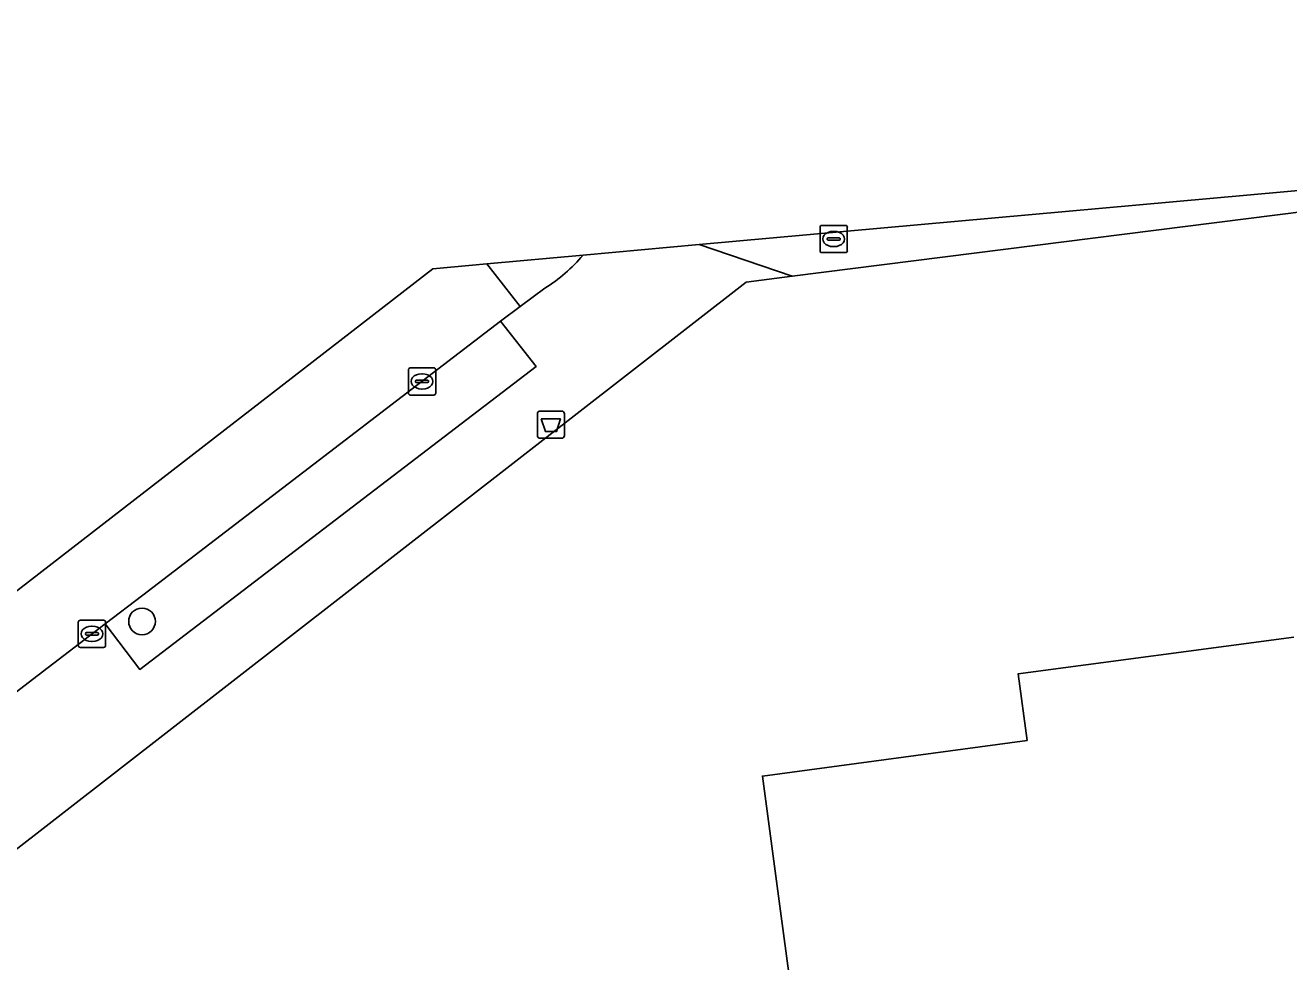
# Model space of a CAD drawing. Extents: x 163426 to 164192, y 380329 to 381641.
# Drawn here: x 163453.01 to 163499.34, y 380939.69 to 380974.03 of the extents above; entities that cross this region are included whole.
import ezdxf

# ---------------------------------------------------------------- set-up
doc = ezdxf.new("R2010")
doc.units = 0
for name, color, linetype in [('IMGEO_Afvalbak', 7, 'Continuous'), ('IMGEO_Boom', 7, 'Continuous'), ('IMGEO_Erf', 7, 'Continuous'), ('IMGEO_Groenvoorziening', 7, 'Continuous'), ('IMGEO_Kolk', 7, 'Continuous'), ('IMGEO_Pand', 7, 'Continuous'), ('IMGEO_Rijbaan_lokaal_open', 7, 'Continuous'), ('IMGEO_Rioolput', 7, 'Continuous'), ('IMGEO_Voetpad_open', 7, 'Continuous')]:
    doc.layers.add(name, color=color, linetype=linetype)

msp = doc.modelspace()

# ---------------------------------------------------------------- linework, layer by layer
at = {"layer": 'IMGEO_Afvalbak'}
for p, q in [((163471.791, 380958.986), (163471.791, 380959.786)), ((163471.791, 380959.786), (163471.791, 380958.986)), ((163471.891, 380959.886), (163472.681, 380959.886)), ((163472.681, 380959.886), (163471.891, 380959.886)), ((163472.781, 380959.786), (163472.781, 380958.986)), ((163472.781, 380958.986), (163472.781, 380959.786)), ((163472.681, 380958.886), (163471.891, 380958.886)), ((163471.891, 380958.886), (163472.681, 380958.886))]:
    msp.add_line(p, q, dxfattribs=at)
msp.add_lwpolyline([(163471.934, 380959.6), (163472.638, 380959.6), (163472.489, 380959.13), (163472.083, 380959.13), (163471.934, 380959.6)], dxfattribs=at)
for centre, start, end in [((163471.891, 380959.786), 90, 180), ((163471.891, 380959.786), 90, 180), ((163472.681, 380959.786), 0, 90), ((163472.681, 380959.786), 360, 90), ((163471.891, 380958.986), 180, 270), ((163471.891, 380958.986), 180, 270), ((163472.681, 380958.986), 270, 0), ((163472.681, 380958.986), 270, 0)]:
    msp.add_arc(centre, 0.1, start, end, dxfattribs=at)
at = {"layer": 'IMGEO_Boom'}
msp.add_circle((163457.291, 380952.172), 0.489, dxfattribs=at)
at = {"layer": 'IMGEO_Erf'}
for points in [[(163500, 380967.219), (163481.138, 380964.83), (163479.451, 380964.616), (163439.565, 380933.626), (163440.875, 380932.38), (163449.768, 380922.865), (163452.26, 380925.22), (163459.27, 380931.78), (163461.97, 380928.92), (163470.54, 380936.92), (163470.86, 380936.579), (163472.58, 380938.184), (163476.88, 380933.578), (163475.171, 380931.982), (163479, 380927.9), (163479.28, 380928.15), (163482.75, 380924.43), (163483.11, 380921.94), (163500, 380924.22)], [(163500, 380926.972), (163499.078, 380933.837), (163482.05, 380931.54), (163480.706, 380941.545), (163480.04, 380946.5), (163489.75, 380947.81), (163489.42, 380950.25), (163499.53, 380951.59)]]:
    msp.add_lwpolyline(points, dxfattribs=at)
at = {"layer": 'IMGEO_Groenvoorziening'}
msp.add_lwpolyline([(163471.744, 380961.525), (163470.436, 380963.187), (163457.32, 380953.14), (163455.936, 380952.079), (163457.207, 380950.412)], close=True, dxfattribs=at)
at = {"layer": 'IMGEO_Kolk'}
for p, q in [((163467.06, 380960.546), (163467.06, 380961.398)), ((163467.135, 380961.472), (163467.987, 380961.472)), ((163467.548, 380961.252), (163467.573, 380961.252)), ((163468.061, 380961.398), (163468.061, 380960.546)), ((163467.319, 380960.966), (163467.319, 380960.978)), ((163467.757, 380960.929), (163467.359, 380960.929)), ((163467.362, 380961.015), (163467.76, 380961.015)), ((163467.571, 380960.692), (163467.546, 380960.692)), ((163467.803, 380960.978), (163467.803, 380960.966)), ((163467.987, 380960.472), (163467.135, 380960.472)), ((163454.955, 380951.291), (163454.955, 380952.143)), ((163455.03, 380952.217), (163455.882, 380952.217)), ((163455.443, 380951.997), (163455.468, 380951.997)), ((163455.956, 380952.143), (163455.956, 380951.291)), ((163455.214, 380951.711), (163455.214, 380951.723)), ((163455.652, 380951.674), (163455.254, 380951.674)), ((163455.257, 380951.76), (163455.655, 380951.76)), ((163455.466, 380951.437), (163455.441, 380951.437)), ((163455.698, 380951.723), (163455.698, 380951.711)), ((163455.882, 380951.217), (163455.03, 380951.217))]:
    msp.add_line(p, q, dxfattribs=at)
for points in [[(163467.06, 380960.546), (163467.06, 380961.398)], [(163467.135, 380961.472), (163467.987, 380961.472)], [(163468.061, 380961.398), (163468.061, 380960.546)], [(163467.987, 380960.472), (163467.135, 380960.472)], [(163454.955, 380951.291), (163454.955, 380952.143)], [(163455.03, 380952.217), (163455.882, 380952.217)], [(163455.956, 380952.143), (163455.956, 380951.291)], [(163455.882, 380951.217), (163455.03, 380951.217)]]:
    msp.add_lwpolyline(points, dxfattribs=at)
for centre, radius, start, end in [((163467.137, 380961.396), 0.0765, 91.552, 178.448), ((163467.137, 380961.396), 0.0765, 91.552, 178.448), ((163467.985, 380961.396), 0.0765, 1.552, 88.448), ((163467.985, 380961.396), 0.0765, 1.552, 88.448), ((163467.359, 380960.975), 0.0403, 85.8775, 175.7526), ((163467.356, 380960.965), 0.0366, 178.938, 274.7102), ((163467.76, 380960.972), 0.043, 264.8664, 352.4533), ((163467.764, 380960.977), 0.0386, 1.7309, 96.639), ((163467.137, 380960.548), 0.0765, 181.552, 268.448), ((163467.137, 380960.548), 0.0765, 181.552, 268.448), ((163467.985, 380960.548), 0.0765, 271.552, 358.448), ((163467.985, 380960.548), 0.0765, 271.552, 358.448), ((163455.032, 380952.141), 0.0765, 91.552, 178.448), ((163455.032, 380952.141), 0.0765, 91.552, 178.448), ((163455.88, 380952.141), 0.0765, 1.552, 88.448), ((163455.88, 380952.141), 0.0765, 1.552, 88.448), ((163455.254, 380951.72), 0.0403, 85.8775, 175.7526), ((163455.251, 380951.71), 0.0366, 178.938, 274.7102), ((163455.655, 380951.717), 0.043, 264.8664, 352.4533), ((163455.659, 380951.722), 0.0386, 1.7309, 96.639), ((163455.032, 380951.293), 0.0765, 181.552, 268.448), ((163455.032, 380951.293), 0.0765, 181.552, 268.448), ((163455.88, 380951.293), 0.0765, 271.552, 358.448), ((163455.88, 380951.293), 0.0765, 271.552, 358.448)]:
    msp.add_arc(centre, radius, start, end, dxfattribs=at)
for centre, major_axis, ratio, start_param, end_param in [((163467.547, 380960.972), (-0.387, 0.002), 0.722429, 4.712389, 7.853982), ((163467.572, 380960.972), (-0.39, 0.002), 0.717154, 1.570796, 4.712389), ((163455.442, 380951.717), (-0.387, 0.002), 0.722429, 4.712389, 7.853982), ((163455.467, 380951.717), (-0.39, 0.002), 0.717154, 1.570796, 4.712389)]:
    msp.add_ellipse(centre, major_axis=major_axis, ratio=ratio, start_param=start_param, end_param=end_param, dxfattribs=at)
at = {"layer": 'IMGEO_Pand'}
msp.add_lwpolyline([(163499.53, 380951.59), (163489.42, 380950.25), (163489.75, 380947.81), (163480.04, 380946.5), (163480.706, 380941.545), (163482.05, 380931.54), (163499.078, 380933.837), (163500, 380926.972)], dxfattribs=at)
at = {"layer": 'IMGEO_Rijbaan_lokaal_open'}
msp.add_lwpolyline([(163440.224, 380943.633), (163441.931, 380941.438), (163448.128, 380946.094), (163453.48, 380950.197), (163455.936, 380952.079), (163457.32, 380953.14), (163470.436, 380963.187), (163471.16, 380963.722), (163469.933, 380965.281), (163467.957, 380965.102), (163453.618, 380954.002)], close=True, dxfattribs=at)
msp.add_lwpolyline([(163473.467, 380965.601), (163469.933, 380965.281), (163471.16, 380963.722), (163471.632, 380964.071), (163472.067, 380964.39)], dxfattribs=at)
msp.add_arc((163468.692, 380969.706), 6.297, 302.4078, 319.3062, dxfattribs=at)
at = {"layer": 'IMGEO_Rioolput'}
for p, q in [((163482.231, 380966.694), (163483.083, 380966.694)), ((163482.156, 380965.768), (163482.156, 380966.62)), ((163482.415, 380966.188), (163482.415, 380966.2)), ((163482.458, 380966.237), (163482.856, 380966.237)), ((163482.644, 380966.474), (163482.669, 380966.474)), ((163482.899, 380966.2), (163482.899, 380966.188)), ((163483.157, 380966.62), (163483.157, 380965.768)), ((163482.853, 380966.151), (163482.455, 380966.151)), ((163482.667, 380965.914), (163482.642, 380965.914)), ((163483.083, 380965.694), (163482.231, 380965.694))]:
    msp.add_line(p, q, dxfattribs=at)
for points in [[(163482.231, 380966.694), (163483.083, 380966.694)], [(163482.156, 380965.768), (163482.156, 380966.62)], [(163483.157, 380966.62), (163483.157, 380965.768)], [(163483.083, 380965.694), (163482.231, 380965.694)]]:
    msp.add_lwpolyline(points, dxfattribs=at)
for centre, radius, start, end in [((163482.233, 380966.618), 0.0765, 91.552, 178.448), ((163482.233, 380966.618), 0.0765, 91.552, 178.448), ((163483.081, 380966.618), 0.0765, 1.552, 88.448), ((163483.081, 380966.618), 0.0765, 1.552, 88.448), ((163482.455, 380966.197), 0.0403, 85.8775, 175.7526), ((163482.452, 380966.187), 0.0366, 178.938, 274.7102), ((163482.856, 380966.194), 0.043, 264.8664, 352.4533), ((163482.86, 380966.199), 0.0386, 1.7309, 96.639), ((163482.233, 380965.77), 0.0765, 181.552, 268.448), ((163482.233, 380965.77), 0.0765, 181.552, 268.448), ((163483.081, 380965.77), 0.0765, 271.552, 358.448), ((163483.081, 380965.77), 0.0765, 271.552, 358.448)]:
    msp.add_arc(centre, radius, start, end, dxfattribs=at)
for centre, major_axis, ratio, start_param, end_param in [((163482.643, 380966.194), (-0.387, 0.002), 0.722429, 4.712389, 7.853982), ((163482.668, 380966.194), (-0.39, 0.002), 0.717154, 1.570796, 4.712389)]:
    msp.add_ellipse(centre, major_axis=major_axis, ratio=ratio, start_param=start_param, end_param=end_param, dxfattribs=at)
at = {"layer": 'IMGEO_Voetpad_open'}
for points in [[(163530.89, 380974.03), (163528.863, 380969.877), (163508.815, 380967.585), (163505.952, 380968.54), (163477.726, 380965.986), (163481.138, 380964.83), (163500, 380967.219), (163501.658, 380967.429), (163504.819, 380967.422), (163512.203, 380966.799), (163529.048, 380968.88)], [(163472.067, 380964.39), (163471.632, 380964.071), (163471.16, 380963.722), (163470.436, 380963.187), (163471.744, 380961.525), (163457.207, 380950.412), (163455.936, 380952.079), (163453.48, 380950.197), (163448.128, 380946.094), (163448.726, 380945.295), (163449.361, 380944.448), (163441.269, 380938.261), (163439.959, 380939.91), (163436.131, 380936.893), (163439.565, 380933.626), (163479.451, 380964.616), (163481.138, 380964.83), (163477.726, 380965.986), (163473.467, 380965.601)]]:
    msp.add_lwpolyline(points, dxfattribs=at)
msp.add_arc((163468.692, 380969.706), 6.297, 302.4078, 319.3062, dxfattribs=at)

doc.saveas('drawing.dxf')
